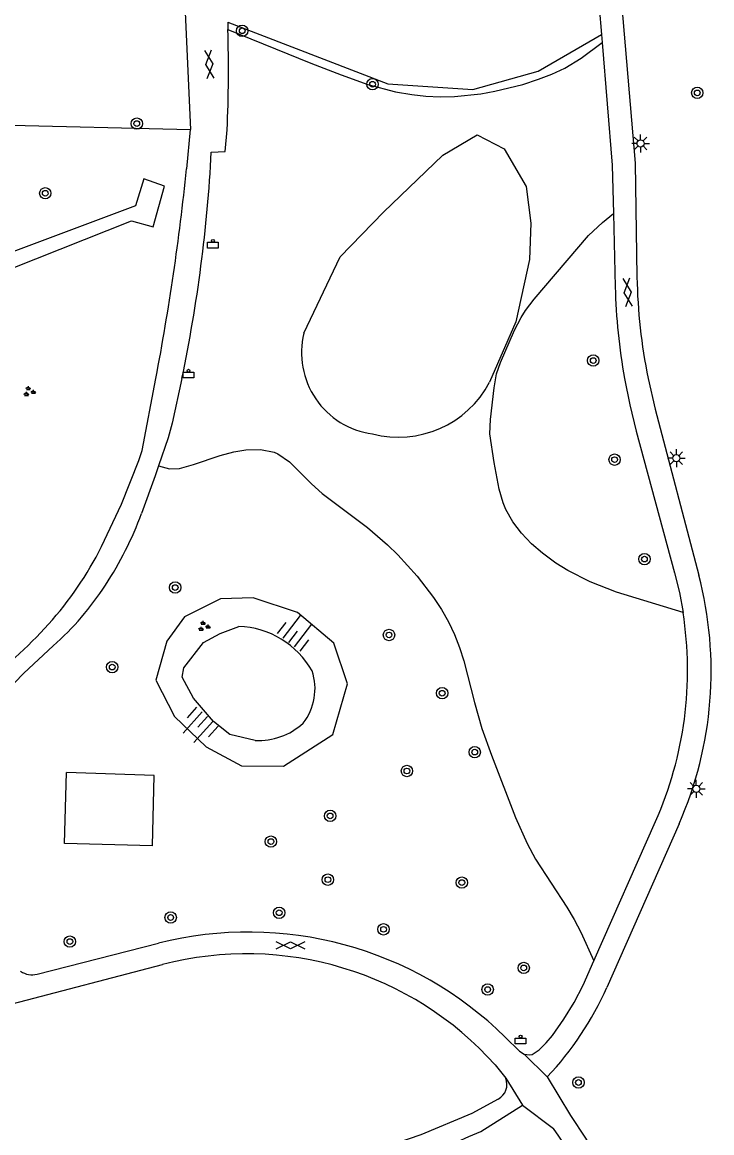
# Model space of a CAD drawing. Extents: x 132999 to 136000, y 398499 to 400501.
# Drawn here: x 133081.5 to 133129.8, y 399947.1 to 400025 of the extents above; entities that cross this region are included whole.
import ezdxf

# ---------------------------------------------------------------- set-up
doc = ezdxf.new("R2010")
doc.units = 0
for name, color, linetype in [('gg-afsc-erfafscheiding', 7, 'Continuous'), ('gg-afsc-hekwerk', 7, 'Continuous'), ('gg-knt-BGT kruinlijn', 7, 'Continuous'), ('gg-knt-bovenkant onderkant talud', 7, 'Continuous'), ('gg-knt-onverhard', 7, 'Continuous'), ('gg-knt-verharding', 7, 'Continuous'), ('gt-grn-groengrens', 7, 'Continuous'), ('gt-grn-weggrens', 7, 'Continuous'), ('gt-symb-afvalbak', 7, 'Continuous'), ('gt-symb-boom', 7, 'Continuous'), ('gt-symb-gesloten verharding', 7, 'Continuous'), ('gt-symb-groenvak', 7, 'Continuous'), ('gt-symb-lichtmast', 7, 'Continuous'), ('gt-symb-talud symbool', 7, 'Continuous')]:
    doc.layers.add(name, color=color, linetype=linetype)

# ---------------------------------------------------------------- blocks, each defined once
blk = doc.blocks.new('gt0-BOOM')
at = {"layer": 'gt-symb-boom'}
for radius in [0.4, 0.2]:
    blk.add_circle((0, 0), radius, dxfattribs=at)
blk = doc.blocks.new('gt0-GESVH1')
at = {"layer": 'gt-symb-gesloten verharding'}
for p, q in [((-0.992, -0.261), (0.008, 0.239)), ((0.008, -0.261), (-0.992, 0.239)), ((0.008, 0.239), (1.008, -0.261)), ((1.008, 0.239), (0.008, -0.261))]:
    blk.add_line(p, q, dxfattribs=at)
blk = doc.blocks.new('gt0-LMAST')
at = {"layer": 'gt-symb-lichtmast'}
for p, q in [((-0.182, 0.173), (-0.447, 0.438)), ((-0.005, 0.246), (-0.005, 0.621)), ((0.172, 0.173), (0.437, 0.438)), ((-0.255, -0.004), (-0.63, -0.004)), ((-0.182, -0.181), (-0.447, -0.446)), ((-0.005, -0.254), (-0.005, -0.629)), ((0.437, -0.446), (0.172, -0.181)), ((0.245, -0.004), (0.62, -0.004))]:
    blk.add_line(p, q, dxfattribs=at)
blk.add_circle((-0.005, -0.004), 0.25, dxfattribs=at)
blk = doc.blocks.new('gt0-ABAK')
at = {"layer": 'gt-symb-afvalbak'}
blk.add_lwpolyline([(0.375, -0.5), (-0.375, -0.5), (-0.375, -0.1), (0.375, -0.1)], close=True, dxfattribs=at)
blk.add_circle((0, 0), 0.1, dxfattribs=at)
blk = doc.blocks.new('gt0-GRVAK')
at = {"layer": 'gt-symb-groenvak'}
for p, q in [((-0.11, 0.189), (-0.228, 0.24)), ((-0.182, 0.153), (0.088, 0.153)), ((-0.091, 0.211), (-0.156, 0.322)), ((-0.047, 0.214), (-0.047, 0.393)), ((-0.004, 0.211), (0.061, 0.322)), ((0.015, 0.189), (0.133, 0.24)), ((0.262, -0.052), (0.197, 0.059)), ((0.305, -0.049), (0.305, 0.13)), ((0.349, -0.052), (0.414, 0.059)), ((-0.245, -0.228), (-0.363, -0.177)), ((-0.318, -0.264), (-0.047, -0.264)), ((-0.226, -0.206), (-0.291, -0.095)), ((-0.183, -0.203), (-0.183, -0.024)), ((-0.139, -0.206), (-0.074, -0.095)), ((-0.12, -0.228), (-0.002, -0.177)), ((0.243, -0.074), (0.125, -0.023)), ((0.17, -0.11), (0.441, -0.11)), ((0.368, -0.074), (0.486, -0.023))]:
    blk.add_line(p, q, dxfattribs=at)
blk = doc.blocks.new('gt0-TALUD_1')
at = {"layer": 'gt-symb-talud symbool'}
for p, q in [((-1, -1), (-1, 0)), ((-0.5, -2), (-0.5, 0)), ((0, -1), (0, 0)), ((0.5, -2), (0.5, 0)), ((1, -1), (1, 0))]:
    blk.add_line(p, q, dxfattribs=at)

msp = doc.modelspace()

# ---------------------------------------------------------------- linework, layer by layer
at = {"layer": 'gg-afsc-erfafscheiding'}
for p, q in [((133093.024, 400014.708), (133093.298, 400017.457)), ((133114.66, 399951.835), (133115.396, 399950.911))]:
    msp.add_line(p, q, dxfattribs=at)
for points in [[(133087.114, 400048.117), (133087.242, 400048.153), (133089.088, 400047.95), (133090.306, 400046.764), (133091.404, 400041.427), (133092.64, 400031.87), (133093.298, 400017.457)], [(133087.049, 399988.2), (133088.443, 399991.183), (133089.679, 399994.235), (133089.9, 399994.938), (133090.866, 400000)], [(133072.7, 399942.52), (133072.781, 399945.01), (133075.23, 399950.37), (133078.8, 399954.66), (133080.8, 399956.12), (133091.323, 399958.873)], [(133114.87, 399949.444), (133113.02, 399948.44), (133109.45, 399946.94), (133101.875, 399944.346)]]:
    msp.add_lwpolyline(points, dxfattribs=at)
for centre, radius, start, end in [((132914.239, 400033.427), 179.762, 349.28324, 354.02268), ((133065.263, 399999.094), 24.358, 317.89915, 333.43165), ((133058.444, 400005.255), 33.548, 306.59319, 317.90055), ((133097.231, 399936.252), 23.38, 41.799, 104.63636), ((133114.311, 399950.472), 1.17, 298.51696, 22.03196)]:
    msp.add_arc(centre, radius, start, end, dxfattribs=at)
at = {"layer": 'gg-afsc-hekwerk'}
msp.add_line((133079.383, 400017.816), (133093.298, 400017.457), dxfattribs=at)
at = {"layer": 'gg-knt-BGT kruinlijn'}
msp.add_lwpolyline([(133097.833, 399974.596), (133096.054, 399975.022), (133094.91, 399975.927), (133093.495, 399977.563), (133092.704, 399979.046), (133092.817, 399979.702), (133094.195, 399981.474), (133095.374, 399982.109), (133096.677, 399982.603)], dxfattribs=at)
for centre, radius, start, end in [((133096.459, 399976.435), 6.171, 29.58128, 87.9755), ((133098.049, 399978.248), 3.974, 322.09412, 18.08742), ((133098.032, 399979.287), 4.696, 267.5716, 312.16655)]:
    msp.add_arc(centre, radius, start, end, dxfattribs=at)
at = {"layer": 'gg-knt-bovenkant onderkant talud'}
msp.add_lwpolyline([(133090.873, 399978.836), (133092.161, 399976.285), (133094.396, 399974.148), (133096.869, 399972.824), (133099.806, 399972.796), (133103.271, 399975.015), (133104.309, 399978.565), (133103.345, 399981.428), (133100.79, 399983.589), (133097.69, 399984.62), (133095.4, 399984.544), (133092.883, 399983.275), (133091.64, 399981.564), (133090.873, 399978.836)], dxfattribs=at)
at = {"layer": 'gg-knt-onverhard'}
msp.add_lwpolyline([(133101.24, 400003.172), (133103.785, 400008.526), (133106.823, 400011.67), (133110.989, 400015.663), (133113.403, 400017.091), (133115.282, 400016.121), (133116.83, 400013.469), (133117.149, 400010.888), (133117.056, 400008.335), (133116.112, 400003.974), (133114.263, 399999.732)], dxfattribs=at)
for centre, radius, start, end in [((133106.835, 400001.81), 5.758, 166.31548, 262.10616), ((133107.855, 400003.129), 7.252, 255.53777, 332.07378)]:
    msp.add_arc(centre, radius, start, end, dxfattribs=at)
at = {"layer": 'gg-knt-verharding'}
for p, q in [((133095.899, 400024.995), (133095.915, 400024.489)), ((133122.106, 400024.138), (133122.152, 400023.581)), ((133122.946, 400011.569), (133123.076, 400006.417)), ((133121.571, 399959.136), (133125.9, 399968.915)), ((133127.547, 399968.759), (133122.49, 399957.278)), ((133082.537, 399958.207), (133091.041, 399960.369)), ((133113.651, 399947.171), (133116.58, 399949.01)), ((133116.58, 399949.01), (133118.751, 399947.37))]:
    msp.add_line(p, q, dxfattribs=at)
for points in [[(133133.913, 400065.705), (133125.58, 400058.11), (133120.27, 400054.61), (133119.91, 400051.53), (133120.19, 400047.57), (133123.35, 400028.29), (133124.46, 400015.11), (133124.598, 400007.122)], [(133118.74, 400054.35), (133118.63, 400047.34), (133121.79, 400027.99), (133122.106, 400024.138)], [(133122.152, 400023.581), (133122.86, 400014.96), (133122.946, 400011.569)], [(133094.75, 400015.885), (133095.73, 400015.93), (133095.86, 400017.44)], [(133074.128, 400005.092), (133089.148, 400011.06), (133090.679, 400010.645), (133091.46, 400013.501), (133090.024, 400013.997), (133089.445, 400012.109), (133074.264, 400006.434)], [(133092.69, 400000), (133092.004, 399996.867), (133091.729, 399995.835), (133091.059, 399993.87)], [(133123.722, 400000), (133124.093, 399998.142), (133124.547, 399996.303), (133127.235, 399986.352), (133127.568, 399984.971), (133127.826, 399983.573)], [(133125.375, 400000), (133125.876, 399997.844), (133128.932, 399986.195)], [(133091.059, 399993.87), (133090.821, 399993.172), (133089.865, 399990.526)], [(133083.67, 399981.237), (133081.616, 399979.319), (133079.65, 399977.309), (133078.871, 399976.571), (133078.679, 399976.267), (133078.546, 399975.931), (133078.464, 399975.58), (133078.435, 399975.22), (133078.46, 399974.86), (133080.749, 399959.397)], [(133090.624, 399967.215), (133084.448, 399967.383), (133084.598, 399972.345)], [(133090.624, 399967.215), (133090.747, 399972.151), (133084.598, 399972.345)], [(133116.686, 399952.59), (133117.069, 399952.536), (133117.258, 399952.576), (133117.731, 399952.9), (133118.235, 399953.375), (133118.677, 399953.907), (133119.473, 399955.036), (133120.199, 399956.209), (133120.82, 399957.44), (133121.571, 399959.136)], [(133115.362, 399953.783), (133116.36, 399952.799), (133116.686, 399952.59)], [(133118.31, 399950.99), (133119.942, 399948.277), (133120.989, 399946.708), (133121.981, 399945.103), (133122.917, 399943.464), (133123.795, 399941.794), (133124.581, 399940.079), (133125.903, 399936.544), (133126.711, 399934.839)]]:
    msp.add_lwpolyline(points, dxfattribs=at)
for centre, radius, start, end in [((132999.659, 400021.715), 96.296, 357.45535, 1.65056), ((132991.119, 400021.248), 103.77, 348.18449, 357.03751), ((133163.68, 400007.782), 39.087, 180.96803, 191.4845), ((133165.866, 400007.484), 42.804, 181.428, 190.06921), ((133066.212, 399999.287), 25.224, 326.86645, 339.6756), ((133103.257, 399979.461), 26.543, 336.22087, 14.69581), ((133069.479, 399997.14), 21.314, 311.74379, 326.89885), ((133101.938, 399979.519), 26.204, 336.12896, 8.89995), ((133097.359, 399935.501), 25.658, 45.44048, 104.2555), ((133082.179, 399959.606), 1.444, 236.33868, 284.36811), ((133101.441, 399966.737), 23.077, 316.96989, 335.80151), ((133075.264, 400033.48), 94.461, 276.3448, 293.97766), ((133082.546, 399922.477), 43.938, 21.05364, 34.51062)]:
    msp.add_arc(centre, radius, start, end, dxfattribs=at)
at = {"layer": 'gt-grn-groengrens'}
for points in [[(133095.899, 400024.995), (133107.13, 400020.663), (133113.096, 400020.277), (133117.669, 400021.564), (133122.106, 400024.138)], [(133095.915, 400024.489), (133101.725, 400022.116), (133103.846, 400021.299), (133105.736, 400020.636), (133107.667, 400020.115), (133108.803, 400019.918), (133109.802, 400019.813), (133110.805, 400019.77), (133111.809, 400019.786), (133113.657, 400019.97), (133114.642, 400020.146), (133116.586, 400020.634), (133117.699, 400020.991), (133118.635, 400021.353), (133119.537, 400021.781), (133120.674, 400022.479), (133122.152, 400023.581)], [(133127.826, 399983.573), (133123.173, 399985.001), (133121.311, 399985.721), (133119.753, 399986.516), (133118.904, 399987.048), (133117.97, 399987.734), (133117.198, 399988.402), (133116.494, 399989.136), (133115.887, 399989.936), (133115.405, 399990.804), (133115.212, 399991.285), (133114.928, 399992.243), (133114.581, 399994.097), (133114.28, 399996.126), (133114.321, 399997.12), (133114.581, 399999.335), (133114.759, 400000.313), (133115.023, 400001.12), (133116.006, 400003.39), (133116.474, 400004.269), (133116.789, 400004.757), (133117.389, 400005.558), (133121.194, 400010.041), (133122.171, 400010.951), (133122.946, 400011.569)], [(133091.059, 399993.87), (133091.831, 399993.658), (133092.531, 399993.687), (133093.514, 399993.96), (133095.364, 399994.599), (133096.333, 399994.86), (133097.172, 399995.002), (133098.197, 399995.026), (133099.155, 399994.818), (133099.421, 399994.7), (133100.227, 399994.147), (133101.769, 399992.618), (133102.527, 399991.939), (133105.706, 399989.539), (133107.113, 399988.326), (133107.829, 399987.626), (133109.18, 399986.133), (133110.337, 399984.635), (133110.89, 399983.796), (133111.386, 399982.929), (133111.814, 399982.03), (133112.161, 399981.13), (133112.46, 399980.179), (133113.203, 399977.261), (133113.725, 399975.445), (133114.394, 399973.562), (133116.073, 399969.207), (133116.887, 399967.382), (133117.49, 399966.264), (133119.677, 399962.912), (133120.194, 399962.043), (133120.654, 399961.157), (133121.571, 399959.136)]]:
    msp.add_lwpolyline(points, dxfattribs=at)
at = {"layer": 'gt-grn-weggrens'}
for p, q in [((133116.686, 399952.59), (133118.31, 399950.99)), ((133115.396, 399950.911), (133116.58, 399949.01))]:
    msp.add_line(p, q, dxfattribs=at)

# ---------------------------------------------------------------- block references
at = {"layer": 'gt-symb-afvalbak'}
for p in [(133094.868, 400009.653), (133093.149, 400000.545), (133116.439, 399953.825)]:
    msp.add_blockref('gt0-ABAK', p, dxfattribs=at)
at = {"layer": 'gt-symb-boom'}
for p in [(133096.918, 400024.393), (133106.056, 400020.644), (133128.825, 400020.037), (133089.527, 400017.882), (133083.109, 400012.994), (133121.531, 400001.257), (133123.03, 399994.304), (133125.122, 399987.325), (133092.219, 399985.331), (133107.212, 399982.002), (133087.802, 399979.748), (133110.938, 399977.918), (133113.22, 399973.783), (133108.469, 399972.459), (133103.082, 399969.309), (133098.93, 399967.504), (133102.924, 399964.834), (133112.317, 399964.627), (133099.51, 399962.513), (133091.902, 399962.18), (133106.828, 399961.35), (133084.834, 399960.489), (133116.658, 399958.642), (133114.128, 399957.125), (133120.496, 399950.603)]:
    msp.add_blockref('gt0-BOOM', p, dxfattribs=at)
at = {"layer": 'gt-symb-gesloten verharding'}
for p, rotation in [((133094.597, 400022.032), 95.22036163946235), ((133123.938, 400006.029), 95.22036163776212)]:
    msp.add_blockref('gt0-GESVH1', p, dxfattribs=dict(at, rotation=rotation))
msp.add_blockref('gt0-GESVH1', (133100.292, 399960.232), dxfattribs=at)
at = {"layer": 'gt-symb-groenvak'}
for p in [(133081.973, 399999.076), (133094.222, 399982.606)]:
    msp.add_blockref('gt0-GRVAK', p, dxfattribs=at)
at = {"layer": 'gt-symb-lichtmast'}
for p in [(133124.856, 400016.493), (133127.364, 399994.41), (133128.764, 399971.208)]:
    msp.add_blockref('gt0-LMAST', p, dxfattribs=at)
at = {"layer": 'gt-symb-talud symbool'}
for p, xscale, yscale, rotation in [((133100.161, 399981.484), 1.000292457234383, 1.0002924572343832, 142.35108357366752), ((133094.486, 399976.271), 0.999731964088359, 0.999731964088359, -42.08093041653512)]:
    msp.add_blockref('gt0-TALUD_1', p, dxfattribs=dict(at, xscale=xscale, yscale=yscale, rotation=rotation))

doc.saveas('drawing.dxf')
